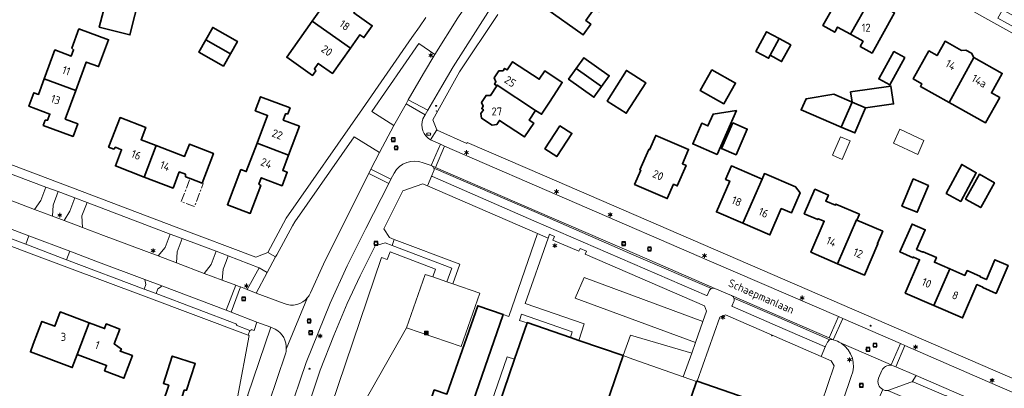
# Model space of a CAD drawing. Header units: metres. Extents: x 140853 to 145288, y 474558 to 480269.
# Tile 302 of 428: x 144274 to 144495, y 478378 to 478460. Entities that reach past the tile are written whole.
import ezdxf
from ezdxf.enums import TextEntityAlignment as Align

# ---------------------------------------------------------------- set-up
doc = ezdxf.new("R2010")
doc.units = ezdxf.units.M
doc.header["$MEASUREMENT"] = 0
doc.linetypes.add('AM-AS', pattern=[16, 10, -2, 2, -2])
for name, color, linetype, lineweight in [('B-WE-AM-AS_SPOOR_RAIL-G', 10, 'AM-AS', 18), ('B-WE-GR-BEPLANTING_CULTUUR_HEESTERS-G', 90, 'Continuous', 18), ('B-WE-GR-GRAS_KRUIDENRIJK-G', 80, 'Continuous', 18), ('B-WE-GR-GROENVOORZIENING-G', 80, 'Continuous', 18), ('B-WE-IE-MEUBILAIR_WEGMEUBILAIR-S', 7, 'Continuous', 18), ('B-WE-IE-TERREINAFSCHEIDING_KUNSTMATIG_HEKWERK-G', 20, 'IE-TERREINAFSCHEIDING-KUNSTMATIG', 18), ('B-WE-KL-ET_LS_OV_LICHTMAST-S', 190, 'Continuous', 18), ('B-WE-KL-WATER_BRANDLEIDING_PUT-S', 150, 'Continuous', 18), ('B-WE-KL-WATER_PUT-S', 170, 'Continuous', 18), ('B-WE-OG-BEBOUWING-G', 7, 'Continuous', 35), ('B-WE-OG-BEBOUWING_BIJGEBOUW-G', 7, 'Continuous', 18), ('B-WE-OG-BEBOUWING_HUISNUMMER-T18', 10, 'Continuous', 18), ('B-WE-OG-BEBOUWING_STRAATNAAM-T18', 10, 'Continuous', 18), ('B-WE-OG-TERREIN_ERF-G', 7, 'Continuous', 18), ('B-WE-RI-GWA_RIOOLPUT-S', 30, 'Continuous', 18), ('B-WE-VH-GOOT-G', 170, 'Continuous', 18), ('B-WE-VH-VERHARDING_BETONSTRAATSTEEN-G', 252, 'Continuous', 18), ('B-WE-VH-VERHARDING_TEGEL-G', 252, 'Continuous', 18), ('X-XX-XX-ALGEMEEN-S', 7, 'Continuous', 18)]:
    doc.layers.add(name, color=color, linetype=linetype, lineweight=lineweight)
doc.styles.add('NLCS-ISO', font='txt')
doc.linetypes.add('IE-TERREINAFSCHEIDING-KUNSTMATIG', pattern='A,4,[82,NLCS.shx,S=0.75,R=90,X=0,Y=0],4,-2', length=10)

# ---------------------------------------------------------------- blocks, each defined once
blk = doc.blocks.new('SIE-WEG_AFVALBAK-SO')
at = {"linetype": 'ByBlock', "lineweight": 18}
h = blk.add_hatch(color=0, dxfattribs=at)
h.dxf.hatch_style = 1
h.paths.add_polyline_path([(-1.5, -1.5), (1.5, -1.5), (1.5, 1.5), (-1.5, 1.5)])
at = {"color": 0, "linetype": 'ByBlock', "lineweight": 18}
for points in [[(-2, -2), (2, -2), (2, 2), (-2, 2)], [(-1.5, -1.5), (1.5, -1.5), (1.5, 1.5), (-1.5, 1.5)]]:
    blk.add_lwpolyline(points, close=True, dxfattribs=at)
blk = doc.blocks.new('SIE-WEG_AFVALBAK_TYPE_01')
for radius in [0.25, 0.156]:
    blk.add_circle((0, 0), radius)
blk = doc.blocks.new('B-SIE-WEG_LICHTMAST-SO')
at = {"ltscale": 0.1}
for p, q in [((-1.1, 0.6), (-2.2, 1.3)), ((0, 1.3), (0, 2.5)), ((1.1, 0.6), (2.2, 1.3)), ((-1.1, -0.6), (-2.2, -1.3)), ((0, -1.3), (0, -2.5)), ((1.1, -0.6), (2.2, -1.3))]:
    blk.add_line(p, q, dxfattribs=at)
at = {"flags": 128}
for points in [[(-1.2, 0.5), (1.2, 0.5)], [(-1.2, -0.5), (1.2, -0.5)]]:
    blk.add_lwpolyline(points, dxfattribs=at)
at = {"ltscale": 0.1}
blk.add_circle((0, 0), 1.27, dxfattribs=at)
at = {"style": 'NLCS-ISO'}
blk.add_attdef('TYPE', text='', height=1.8, dxfattribs=at).set_placement((0, 2.5), align=Align.BOTTOM_CENTER)
blk = doc.blocks.new('SRI-PUT_INSPECTIE-SO')
at = {"lineweight": -3, "flags": 128}
blk.add_lwpolyline([(-2, -2), (2, -2), (2, 2), (-2, 2)], close=True, dxfattribs=at)
at = {"lineweight": -3, "ltscale": 1.5}
blk.add_circle((0, 0), 2, dxfattribs=at)
at = {"ltscale": 0.1, "style": 'NLCS-ISO'}
blk.add_text('I', height=2.5, dxfattribs=at).set_placement((0, 0), align=Align.MIDDLE_CENTER)
blk = doc.blocks.new('SKL-WATERLEIDINGPUT-SO')
at = {"color": 0, "linetype": 'ByBlock', "lineweight": 18}
blk.add_ellipse((0, 0), major_axis=(2.5, 0), ratio=0.54, dxfattribs=at)
at = {"color": 0, "linetype": 'ByBlock', "lineweight": 18, "style": 'NLCS-ISO'}
blk.add_text('wl', height=1.8, dxfattribs=at).set_placement((0, 0), align=Align.MIDDLE_CENTER)
blk = doc.blocks.new('SIE-WEG_STRAATPOT_BRANDKRAAN-SO')
blk.add_ellipse((0, 0), major_axis=(-0.729, 0), ratio=0.685994)
at = {"style": 'NLCS-ISO'}
blk.add_text('BR', height=0.4, dxfattribs=at).set_placement((-0.3, -0.2))

msp = doc.modelspace()

# ---------------------------------------------------------------- linework, layer by layer
at = {"layer": 'B-WE-AM-AS_SPOOR_RAIL-G', "ltscale": 0.2, "flags": 128}
msp.add_lwpolyline([(144315.09, 478423.697), (144312.418, 478424.726), (144310.427, 478419.556), (144313.376, 478418.42), (144315.367, 478423.59), (144315.09, 478423.697)], close=True, dxfattribs=at)
at = {"layer": 'B-WE-GR-BEPLANTING_CULTUUR_HEESTERS-G', "ltscale": 0.2, "flags": 128}
for points in [[(144355.728, 478362.75), (144346.798, 478366.264), (144360.908, 478391.235), (144365.074, 478403.16), (144366.816, 478402.675), (144367.39, 478404.346), (144357.265, 478408.249), (144356.61, 478406.519), (144355.301, 478407.014), (144340.791, 478364.087), (144342.242, 478361.97), (144354.053, 478357.894), (144355.728, 478362.75)], [(144425.692, 478387.88), (144427.355, 478392.595), (144400.752, 478402.476), (144398.76, 478397.89), (144425.692, 478387.88)], [(144431.137, 478393.577), (144426.06, 478379.212), (144448.252, 478371.548), (144452.53, 478370.071), (144456.793, 478382.645), (144456.164, 478383.785), (144453.895, 478384.772), (144432.416, 478394.116), (144431.137, 478393.577)], [(144411.635, 478384.188), (144422.98, 478380.191), (144424.86, 478385.523), (144411.112, 478389.57), (144409.522, 478384.957), (144411.635, 478384.188)]]:
    msp.add_lwpolyline(points, close=True, dxfattribs=at)
msp.add_lwpolyline([(144466.767, 478379.908, 0.3863123), (144467.711, 478377.345), (144467.711, 478377.345), (144468.047, 478377.197), (144468.047, 478377.197, 0.1392202), (144468.866, 478377.165), (144468.866, 478377.165), (144474.018, 478379.04), (144474.297, 478379.08), (144475.201, 478380.468), (144470.615, 478382.446), (144470.043, 478382.677), (144469.551, 478382.814), (144469.551, 478382.814, 0.3169712), (144467.48, 478381.609), (144467.48, 478381.609), (144466.767, 478379.908)], format="xyb", close=True, dxfattribs=at)
at = {"layer": 'B-WE-GR-GRAS_KRUIDENRIJK-G', "ltscale": 0.2, "flags": 128}
for points in [[(144358.113, 478436.639), (144360.819, 478441.457), (144361.331, 478442.393), (144364.699, 478448.277), (144367.246, 478452.527), (144363.717, 478454.983), (144353.112, 478439.715), (144358.113, 478436.639)], [(144263.796, 478428.905), (144261.736, 478423.766), (144262.372, 478423.525), (144263.448, 478423.117), (144277.511, 478417.784), (144278.953, 478419.807), (144280.077, 478422.797), (144263.796, 478428.905)], [(144282.799, 478421.775), (144281.674, 478418.747), (144281.56, 478416.269), (144284.136, 478415.31), (144285.455, 478417.363), (144286.589, 478420.338), (144282.799, 478421.775)], [(144259.333, 478418.13), (144258.604, 478416.324), (144275.536, 478409.953), (144276.25, 478411.843), (144261.227, 478417.516), (144260.147, 478417.917), (144259.333, 478418.13)], [(144307.941, 478412.249), (144289.308, 478419.315), (144288.137, 478416.337), (144288.296, 478413.721), (144292.998, 478411.933), (144305.224, 478407.325), (144306.837, 478409.26), (144307.941, 478412.249)], [(144309.314, 478405.781), (144315.567, 478403.425), (144317.099, 478405.405), (144318.244, 478408.373), (144310.59, 478411.258), (144309.469, 478408.264), (144309.314, 478405.781)], [(144285.417, 478408.374), (144284.699, 478406.475), (144302.102, 478399.874), (144302.507, 478400.959), (144302.244, 478402.02), (144291.275, 478406.173), (144285.417, 478408.374)], [(144319.627, 478401.897), (144322.623, 478400.764), (144323.178, 478400.562), (144323.709, 478400.368), (144325.212, 478399.78), (144327.85, 478404.692), (144320.965, 478407.349), (144320.486, 478406.099), (144319.823, 478404.372), (144319.627, 478401.897)], [(144321.581, 478394.728), (144321.054, 478394.924), (144320.487, 478395.135), (144306.084, 478400.592), (144305.731, 478400.357), (144305.169, 478399.982), (144304.762, 478398.887), (144322.895, 478392.041), (144322.763, 478391.778), (144325.808, 478390.614), (144325.989, 478390.545), (144326.08, 478390.798), (144326.76, 478390.603), (144327.373, 478392.494), (144321.581, 478394.728)]]:
    msp.add_lwpolyline(points, close=True, dxfattribs=at)
for points in [[(144352.954, 478426.794), (144354.866, 478430.546), (144349.167, 478434.084), (144335.897, 478415.001), (144335.361, 478414.105), (144331.817, 478407.588), (144331.57, 478407.131), (144329.695, 478403.651), (144327.192, 478399.005), (144333.461, 478396.635), (144333.461, 478396.635, 0.3262997), (144338.753, 478397.98), (144338.753, 478397.98, 0.0681932), (144339.411, 478399.037), (144339.411, 478399.037), (144342.321, 478405.49), (144347.129, 478415.171), (144352.502, 478425.851), (144352.954, 478426.794)], [(144330.066, 478374.307), (144333.774, 478385.331), (144333.774, 478385.331, 0.0592149), (144333.975, 478386.429), (144333.975, 478386.429, 0.2940012), (144331.486, 478390.875), (144331.486, 478390.875), (144330.48, 478391.314), (144325.275, 478375.949), (144330.066, 478374.307)]]:
    msp.add_lwpolyline(points, format="xyb", close=True, dxfattribs=at)
at = {"layer": 'B-WE-GR-GROENVOORZIENING-G', "ltscale": 0.2, "flags": 128}
for points in [[(144369.983, 478376.332), (144376.902, 478396.151), (144382.58, 478394.211), (144383.874, 478393.769), (144390.275, 478412.369), (144365.623, 478423.058), (144364.569, 478423.515), (144364.569, 478423.515), (144360.118, 478421.977), (144355.802, 478413.413), (144357.097, 478411.446), (144358.178, 478411.048), (144372.857, 478405.47), (144371.344, 478401.09), (144377.34, 478398.999), (144373.162, 478386.992), (144360.908, 478391.235), (144346.798, 478366.264)], [(144340.791, 478364.087), (144355.301, 478407.014), (144356.61, 478406.519), (144357.265, 478408.249), (144367.39, 478404.346), (144366.816, 478402.675), (144369.997, 478401.553), (144371.082, 478404.624), (144357.675, 478409.681), (144356.112, 478410.269), (144353.873, 478409.585), (144350.499, 478402.896), (144347.639, 478396.639), (144344.619, 478389.445), (144341.577, 478381.706), (144339.441, 478375.407)]]:
    msp.add_lwpolyline(points, dxfattribs=at)
for points in [[(144411.112, 478389.57), (144424.86, 478385.523), (144425.692, 478387.88), (144398.76, 478397.89), (144400.752, 478402.476), (144427.355, 478392.595), (144428.162, 478394.927), (144427.747, 478396.129), (144401.013, 478407.725), (144401.279, 478408.371), (144399.828, 478408.993), (144399.546, 478408.397), (144393.764, 478410.872), (144394.121, 478411.721), (144393.015, 478412.19), (144392.654, 478411.33), (144387.564, 478396.646), (144400.76, 478392.125), (144399.55, 478388.393), (144409.522, 478384.957), (144411.112, 478389.57)], [(144387.962, 478392.313), (144387.984, 478392.378), (144397.654, 478389.046), (144398.09, 478390.308), (144386.732, 478394.237), (144386.285, 478392.874), (144387.962, 478392.313)], [(144380.401, 478370.368), (144385.159, 478384.179), (144383.516, 478384.728), (144379.196, 478372.334), (144376.57, 478364.871), (144376.671, 478364.836), (144377.308, 478364.624), (144378.906, 478369.296), (144397.956, 478362.739), (144398.145, 478362.675), (144398.626, 478364.088), (144380.401, 478370.368)]]:
    msp.add_lwpolyline(points, close=True, dxfattribs=at)
msp.add_lwpolyline([(144512.521, 478364.28), (144489.873, 478374.139), (144475.201, 478380.468), (144474.297, 478379.08), (144474.297, 478379.08, -0.0869486), (144474.701, 478379.021), (144474.701, 478379.021), (144481.826, 478375.952), (144481.826, 478375.952, -0.1092287), (144482.081, 478375.848), (144482.081, 478375.848), (144487.563, 478373.504), (144498.763, 478368.614)], format="xyb", dxfattribs=at)
at = {"layer": 'B-WE-IE-TERREINAFSCHEIDING_KUNSTMATIG_HEKWERK-G', "ltscale": 0.2, "flags": 128}
for points in [[(144422.98, 478380.191), (144411.635, 478384.188)], [(144425.965, 478379.138), (144422.98, 478380.191)]]:
    msp.add_lwpolyline(points, dxfattribs=at)
at = {"layer": 'B-WE-OG-BEBOUWING-G', "ltscale": 0.2, "flags": 128}
for points in [[(144292.014, 478472.541), (144290.318, 478465.812), (144293.624, 478464.978), (144292.032, 478458.666), (144298.917, 478456.93), (144302.205, 478469.972), (144292.014, 478472.541)], [(144348.33, 478453.95), (144350.46, 478456.975), (144351.36, 478456.342), (144353.231, 478458.999), (144349.131, 478461.887), (144349.995, 478463.113), (144350.507, 478462.972), (144351.209, 478463.97), (144345.421, 478468.046), (144339.749, 478459.993), (144348.33, 478453.95)], [(144395.713, 478467.97), (144395.445, 478467.613), (144394.505, 478467.692), (144393.417, 478466.196), (144393.761, 478465.306), (144392.076, 478462.946), (144400.5, 478456.933), (144402.221, 478459.379), (144401.142, 478460.149), (144403.013, 478462.808), (144395.713, 478467.97)], [(144460.452, 478457.098), (144464.844, 478464.942), (144464.478, 478465.147), (144464.372, 478466.123), (144462.768, 478467.021), (144461.906, 478466.587), (144459.318, 478468.037), (144454.276, 478459.032), (144456.928, 478457.547), (144457.578, 478458.707), (144460.452, 478457.098)], [(144464.844, 478464.942), (144460.452, 478457.098), (144463.308, 478455.499), (144462.658, 478454.338), (144465.302, 478452.858), (144470.344, 478461.862), (144467.747, 478463.317), (144467.641, 478464.293), (144466.072, 478465.172), (144465.21, 478464.737), (144464.844, 478464.942)], [(144339.749, 478459.993), (144334.078, 478451.939), (144339.867, 478447.863), (144340.575, 478448.868), (144340.276, 478449.312), (144341.139, 478450.538), (144344.34, 478448.284), (144348.33, 478453.95), (144339.749, 478459.993)], [(144286.776, 478444.438), (144289.129, 478450.833), (144291.898, 478449.814), (144294.117, 478455.849), (144287.463, 478458.297), (144285.868, 478453.961), (144286.272, 478453.61), (144285.754, 478452.202), (144282.085, 478453.552), (144279.691, 478447.044), (144286.776, 478444.438)], [(144315.92, 478455.841), (144321.451, 478452.708), (144323.018, 478455.473), (144317.487, 478458.607), (144315.92, 478455.841)], [(144444.476, 478456.101), (144441.666, 478457.631), (144439.275, 478453.239), (144442.086, 478451.71), (144442.444, 478452.368), (144444.476, 478456.101)], [(144315.92, 478455.841), (144314.354, 478453.076), (144319.884, 478449.942), (144321.451, 478452.708), (144315.92, 478455.841)], [(144444.476, 478456.101), (144442.444, 478452.368), (144445.035, 478450.958), (144447.067, 478454.691), (144444.476, 478456.101)], [(144482.597, 478441.752), (144488.099, 478451.896), (144487.604, 478452.805), (144486.314, 478453.531), (144485.373, 478453.429), (144481.695, 478455.498), (144479.901, 478452.308), (144478.062, 478453.342), (144474.522, 478447.05), (144476.457, 478445.961), (144476.135, 478445.389), (144482.597, 478441.752)], [(144470.159, 478453.215), (144466.8, 478447.074), (144469.292, 478445.711), (144472.65, 478451.852), (144470.159, 478453.215)], [(144381.165, 478445.545), (144381.243, 478445.664), (144389.862, 478439.997), (144391.189, 478439.131), (144392.956, 478441.84), (144394.612, 478444.377), (144395.842, 478446.262), (144391.916, 478448.859), (144390.675, 478446.982), (144384.712, 478450.927), (144383.478, 478449.061), (144382.927, 478449.424), (144382.575, 478448.889), (144381.6, 478448.866), (144380.591, 478447.334), (144380.954, 478446.434), (144380.621, 478445.901), (144381.165, 478445.545)], [(144404.664, 478445.356), (144406.378, 478447.757), (144400.681, 478451.824), (144398.967, 478449.423), (144404.664, 478445.356)], [(144488.099, 478451.896), (144482.597, 478441.752), (144490.718, 478437.182), (144493.925, 478442.882), (144492.051, 478443.936), (144494.502, 478448.294), (144488.099, 478451.896)], [(144404.664, 478445.356), (144398.967, 478449.423), (144397.253, 478447.023), (144402.949, 478442.955), (144404.664, 478445.356)], [(144405.876, 478442.103), (144410.204, 478439.348), (144414.565, 478446.198), (144410.237, 478448.953), (144405.876, 478442.103)], [(144429.389, 478449.069), (144426.801, 478444.432), (144432.102, 478441.474), (144434.689, 478446.111), (144429.389, 478449.069)], [(144279.691, 478447.044), (144278.419, 478443.586), (144277.386, 478443.966), (144276.264, 478440.916), (144280.966, 478439.186), (144280.449, 478437.779), (144279.914, 478437.773), (144279.489, 478436.619), (144286.162, 478434.164), (144287.208, 478437.008), (144284.421, 478438.033), (144286.776, 478444.438), (144279.691, 478447.044)], [(144381.165, 478445.545), (144379.742, 478443.345), (144378.779, 478443.358), (144377.764, 478441.791), (144378.13, 478440.91), (144377.786, 478440.393), (144378.152, 478440.149), (144377.553, 478439.272), (144377.736, 478438.219), (144380.095, 478436.656), (144381.142, 478436.868), (144381.754, 478437.764), (144387.372, 478434.04), (144389.444, 478437.166), (144388.452, 478437.824), (144389.862, 478439.997), (144381.243, 478445.664), (144381.165, 478445.545)], [(144463.845, 478440.557), (144470.14, 478441.438), (144469.545, 478445.454), (144460.5, 478444.127), (144460.833, 478441.859), (144463.845, 478440.557)], [(144334.47, 478429.968), (144336.928, 478436.453), (144333.271, 478437.838), (144333.803, 478439.241), (144334.327, 478439.213), (144334.83, 478440.541), (144328.2, 478443.053), (144327.01, 478439.911), (144329.768, 478438.866), (144327.41, 478432.643), (144334.47, 478429.968)], [(144460.833, 478441.859), (144456.716, 478443.639), (144450.497, 478442.609), (144449.389, 478440.104), (144458.36, 478436.267), (144460.833, 478441.859)], [(144430.578, 478430.08), (144434.889, 478439.961), (144429.653, 478439.179), (144428.493, 478436.521), (144427.118, 478437.121), (144425.091, 478432.474), (144430.578, 478430.08)], [(144460.833, 478441.859), (144458.36, 478436.267), (144461.445, 478434.947), (144463.845, 478440.557), (144460.833, 478441.859)], [(144302.112, 478425.038), (144304.824, 478432.107), (144301.399, 478433.425), (144302.459, 478436.178), (144296.691, 478438.399), (144294.18, 478431.875), (144294.137, 478431.763), (144295.293, 478431.318), (144295.65, 478431.717), (144297.05, 478431.178), (144295.642, 478427.521), (144302.112, 478425.038)], [(144395.325, 478436.556), (144391.95, 478431.354), (144394.626, 478429.618), (144398.001, 478434.819), (144395.325, 478436.556)], [(144434.058, 478437.197), (144431.54, 478431.458), (144434.818, 478430.041), (144437.305, 478435.794), (144434.058, 478437.197)], [(144412.068, 478423.373), (144419.401, 478420.211), (144420.794, 478423.417), (144421.622, 478423.066), (144423.599, 478427.654), (144422.772, 478428.01), (144424.158, 478431.224), (144416.82, 478434.386), (144415.431, 478431.163), (144415.247, 478431.242), (144413.268, 478426.65), (144413.452, 478426.571), (144412.068, 478423.373)], [(144304.824, 478432.107), (144302.112, 478425.038), (144308.582, 478422.555), (144309.984, 478426.198), (144311.384, 478425.659), (144311.382, 478425.124), (144312.418, 478424.726), (144315.09, 478423.697), (144317.645, 478430.332), (144312.241, 478432.412), (144311.181, 478429.659), (144304.824, 478432.107)], [(144334.47, 478429.968), (144327.41, 478432.643), (144324.995, 478426.27), (144323.78, 478426.731), (144320.782, 478418.82), (144325.878, 478416.889), (144328.238, 478423.116), (144327.835, 478423.462), (144328.366, 478424.865), (144333.042, 478423.093), (144334.193, 478426.132), (144333.165, 478426.522), (144334.47, 478429.968)], [(144436.354, 478414.657), (144440.641, 478424.599), (144433.773, 478427.543), (144432.466, 478424.513), (144433.384, 478424.117), (144430.41, 478417.221), (144436.354, 478414.657)], [(144481.896, 478421.354), (144485.182, 478419.58), (144488.651, 478426.007), (144485.417, 478427.878), (144481.896, 478421.354)], [(144440.641, 478424.599), (144436.354, 478414.657), (144442.393, 478412.053), (144444.93, 478417.961), (144447.226, 478416.971), (144449.17, 478421.48), (144448.145, 478422.815), (144441.176, 478425.821), (144440.641, 478424.599)], [(144477.972, 478423.159), (144474.546, 478424.603), (144471.991, 478418.538), (144475.43, 478417.125), (144477.972, 478423.159)], [(144486.263, 478420.075), (144489.686, 478418.178), (144492.749, 478423.704), (144489.361, 478425.667), (144486.263, 478420.075)], [(144457.586, 478405.583), (144461.838, 478415.423), (144461.9, 478415.397), (144462.456, 478416.683), (144457.196, 478418.956), (144457.093, 478418.718), (144454.927, 478419.654), (144455.51, 478421.003), (144452.481, 478422.312), (144450.1, 478416.805), (144453.13, 478415.496), (144453.217, 478415.698), (144454.594, 478415.103), (144451.598, 478408.17), (144457.586, 478405.583)], [(144461.9, 478415.397), (144461.838, 478415.423), (144457.586, 478405.583), (144463.573, 478402.995), (144466.628, 478410.063), (144466.518, 478410.111), (144467.716, 478412.883), (144461.9, 478415.397)], [(144482.737, 478404.442), (144479.278, 478405.934), (144479.734, 478406.99), (144476.731, 478408.285), (144476.687, 478408.184), (144475.301, 478408.782), (144477.213, 478413.217), (144474.266, 478414.488), (144471.565, 478408.226), (144474.54, 478406.943), (144474.596, 478407.072), (144475.963, 478406.479), (144472.737, 478399), (144479.166, 478396.211), (144482.737, 478404.442)], [(144479.166, 478396.211), (144485.595, 478393.422), (144488.821, 478400.901), (144490.169, 478400.316), (144490.128, 478400.22), (144493.102, 478398.938), (144495.803, 478405.2), (144492.856, 478406.471), (144490.943, 478402.036), (144489.556, 478402.634), (144489.6, 478402.735), (144486.597, 478404.03), (144486.142, 478402.974), (144482.737, 478404.442), (144479.166, 478396.211)], [(144365.265, 478371.583), (144373.807, 478368.658), (144382.58, 478394.211), (144376.902, 478396.151), (144369.983, 478376.332), (144367.133, 478377.268), (144365.265, 478371.583)], [(144287.094, 478385.227), (144289.762, 478392.322), (144283.276, 478394.762), (144282.069, 478391.551), (144279.167, 478392.643), (144277.248, 478387.542), (144276.612, 478385.795), (144285.982, 478382.27), (144287.094, 478385.227)], [(144289.762, 478392.322), (144287.094, 478385.227), (144293.674, 478382.752), (144293.216, 478381.535), (144297.55, 478379.905), (144299.454, 478384.969), (144296.714, 478386), (144297.005, 478386.382), (144295.393, 478387.608), (144296.64, 478390.921), (144293.607, 478392.062), (144293.216, 478391.023), (144289.762, 478392.322)], [(144387.962, 478392.313), (144385.159, 478384.179), (144380.401, 478370.368), (144398.626, 478364.088), (144401.939, 478362.947), (144409.522, 478384.957), (144399.55, 478388.393), (144397.654, 478389.046), (144387.984, 478392.378), (144387.962, 478392.313)], [(144312.106, 478368.004), (144313.276, 478371.509), (144314.319, 478371.16), (144315.343, 478374.226), (144310.62, 478375.804), (144311.095, 478377.227), (144311.601, 478377.205), (144313.548, 478383.186), (144308.403, 478384.86), (144306.407, 478378.727), (144307.625, 478378.331), (144304.973, 478370.385), (144312.106, 478368.004)], [(144442.663, 478361.451), (144443.9, 478365.015), (144444.535, 478364.812), (144444.57, 478364.875), (144448.252, 478371.548), (144426.06, 478379.212), (144425.998, 478379.233), (144425.965, 478379.138), (144422.796, 478369.96), (144425.442, 478369.046), (144418.293, 478348.487), (144426.758, 478345.549), (144425.82, 478342.847), (144432.258, 478340.612), (144435.087, 478339.63), (144442.663, 478361.451)]]:
    msp.add_lwpolyline(points, close=True, dxfattribs=at)
at = {"layer": 'B-WE-OG-BEBOUWING_BIJGEBOUW-G', "ltscale": 0.2, "flags": 128}
for points in [[(144471.51, 478435.755), (144470.078, 478432.656), (144475.563, 478430.122), (144476.945, 478433.244), (144471.51, 478435.755)], [(144460.377, 478433.135), (144458.239, 478434.053), (144456.464, 478429.919), (144458.602, 478429.001), (144460.377, 478433.135)]]:
    msp.add_lwpolyline(points, close=True, dxfattribs=at)
at = {"layer": 'B-WE-OG-TERREIN_ERF-G', "ltscale": 0.2, "flags": 128}
for points in [[(144302.205, 478469.972), (144298.917, 478456.93), (144292.032, 478458.666), (144293.624, 478464.978), (144290.318, 478465.812), (144292.014, 478472.541), (144293.711, 478479.271), (144297.008, 478478.439), (144298.756, 478485.372), (144309.354, 478482.7), (144308.474, 478479.209), (144304.77, 478480.143), (144302.205, 478469.972)], [(144395.713, 478467.97), (144395.985, 478468.333), (144395.579, 478469.234), (144396.68, 478470.753), (144397.614, 478470.777), (144399.288, 478473.145), (144404.048, 478469.778), (144405.699, 478472.114), (144409.357, 478469.527), (144404.103, 478462.097), (144403.041, 478462.847), (144403.013, 478462.808), (144401.142, 478460.149), (144402.221, 478459.379), (144400.5, 478456.933), (144392.076, 478462.946), (144393.761, 478465.306), (144393.417, 478466.196), (144394.505, 478467.692), (144395.445, 478467.613), (144395.713, 478467.97)], [(144339.749, 478459.993), (144345.421, 478468.046), (144351.209, 478463.97), (144350.507, 478462.972), (144349.995, 478463.113), (144349.131, 478461.887), (144353.231, 478458.999), (144351.36, 478456.342), (144350.46, 478456.975), (144348.33, 478453.95), (144344.34, 478448.284), (144341.139, 478450.538), (144340.276, 478449.312), (144340.575, 478448.868), (144339.867, 478447.863), (144334.078, 478451.939), (144339.749, 478459.993)], [(144460.452, 478457.098), (144457.578, 478458.707), (144456.928, 478457.547), (144454.276, 478459.032), (144459.318, 478468.037), (144461.906, 478466.587), (144462.768, 478467.021), (144464.372, 478466.123), (144464.478, 478465.147), (144464.844, 478464.942), (144465.21, 478464.737), (144466.072, 478465.172), (144467.641, 478464.293), (144467.747, 478463.317), (144470.344, 478461.862), (144465.302, 478452.858), (144462.658, 478454.338), (144463.308, 478455.499), (144460.452, 478457.098)], [(144286.776, 478444.438), (144284.421, 478438.033), (144287.208, 478437.008), (144286.162, 478434.164), (144279.489, 478436.619), (144279.914, 478437.773), (144280.449, 478437.779), (144280.966, 478439.186), (144276.264, 478440.916), (144277.386, 478443.966), (144278.419, 478443.586), (144279.691, 478447.044), (144282.085, 478453.552), (144285.754, 478452.202), (144286.272, 478453.61), (144285.868, 478453.961), (144287.463, 478458.297), (144294.117, 478455.849), (144291.898, 478449.814), (144289.129, 478450.833), (144286.776, 478444.438)], [(144321.451, 478452.708), (144319.884, 478449.942), (144314.354, 478453.076), (144315.92, 478455.841), (144317.487, 478458.607), (144323.018, 478455.473), (144321.451, 478452.708)], [(144442.444, 478452.368), (144442.086, 478451.71), (144439.275, 478453.239), (144441.666, 478457.631), (144444.476, 478456.101), (144447.067, 478454.691), (144445.035, 478450.958), (144442.444, 478452.368)], [(144488.099, 478451.896), (144494.502, 478448.294), (144492.051, 478443.936), (144493.925, 478442.882), (144490.718, 478437.182), (144482.597, 478441.752), (144476.135, 478445.389), (144476.457, 478445.961), (144474.522, 478447.05), (144478.062, 478453.342), (144479.901, 478452.308), (144481.695, 478455.498), (144485.373, 478453.429), (144486.314, 478453.531), (144487.604, 478452.805), (144488.099, 478451.896)], [(144470.159, 478453.215), (144472.65, 478451.852), (144469.292, 478445.711), (144466.8, 478447.074), (144470.159, 478453.215)], [(144389.862, 478439.997), (144388.452, 478437.824), (144389.444, 478437.166), (144387.372, 478434.04), (144381.754, 478437.764), (144381.142, 478436.868), (144380.095, 478436.656), (144377.736, 478438.219), (144377.553, 478439.272), (144378.152, 478440.149), (144377.786, 478440.393), (144378.13, 478440.91), (144377.764, 478441.791), (144378.779, 478443.358), (144379.742, 478443.345), (144381.165, 478445.545), (144380.621, 478445.901), (144380.954, 478446.434), (144380.591, 478447.334), (144381.6, 478448.866), (144382.575, 478448.889), (144382.927, 478449.424), (144383.478, 478449.061), (144384.712, 478450.927), (144390.675, 478446.982), (144391.916, 478448.859), (144395.842, 478446.262), (144394.612, 478444.377), (144392.956, 478441.84), (144391.189, 478439.131), (144389.862, 478439.997)], [(144398.967, 478449.423), (144400.681, 478451.824), (144406.378, 478447.757), (144404.664, 478445.356), (144402.949, 478442.955), (144397.253, 478447.023), (144398.967, 478449.423)], [(144405.876, 478442.103), (144410.237, 478448.953), (144414.565, 478446.198), (144410.204, 478439.348), (144405.876, 478442.103)], [(144429.389, 478449.069), (144434.689, 478446.111), (144432.102, 478441.474), (144426.801, 478444.432), (144429.389, 478449.069)], [(144460.833, 478441.859), (144460.5, 478444.127), (144469.545, 478445.454), (144470.14, 478441.438), (144463.845, 478440.557), (144461.445, 478434.947), (144458.36, 478436.267), (144449.389, 478440.104), (144450.497, 478442.609), (144456.716, 478443.639), (144460.833, 478441.859)], [(144327.41, 478432.643), (144329.768, 478438.866), (144327.01, 478439.911), (144328.2, 478443.053), (144334.83, 478440.541), (144334.327, 478439.213), (144333.803, 478439.241), (144333.271, 478437.838), (144336.928, 478436.453), (144334.47, 478429.968), (144333.165, 478426.522), (144334.193, 478426.132), (144333.042, 478423.093), (144328.366, 478424.865), (144327.835, 478423.462), (144328.238, 478423.116), (144325.878, 478416.889), (144320.782, 478418.82), (144323.78, 478426.731), (144324.995, 478426.27), (144327.41, 478432.643)], [(144434.889, 478439.961), (144430.578, 478430.08), (144425.091, 478432.474), (144427.118, 478437.121), (144428.493, 478436.521), (144429.653, 478439.179), (144434.889, 478439.961)], [(144312.418, 478424.726), (144311.382, 478425.124), (144311.384, 478425.659), (144309.984, 478426.198), (144308.582, 478422.555), (144302.112, 478425.038), (144295.642, 478427.521), (144297.05, 478431.178), (144295.65, 478431.717), (144295.293, 478431.318), (144294.137, 478431.763), (144294.18, 478431.875), (144296.691, 478438.399), (144302.459, 478436.178), (144301.399, 478433.425), (144304.824, 478432.107), (144311.181, 478429.659), (144312.241, 478432.412), (144317.645, 478430.332), (144315.09, 478423.697), (144312.418, 478424.726)], [(144395.325, 478436.556), (144398.001, 478434.819), (144394.626, 478429.618), (144391.95, 478431.354), (144395.325, 478436.556)], [(144434.058, 478437.197), (144437.305, 478435.794), (144434.818, 478430.041), (144431.54, 478431.458), (144434.058, 478437.197)], [(144423.599, 478427.654), (144421.622, 478423.066), (144420.794, 478423.417), (144419.401, 478420.211), (144412.068, 478423.373), (144413.452, 478426.571), (144413.268, 478426.65), (144415.247, 478431.242), (144415.431, 478431.163), (144416.82, 478434.386), (144424.158, 478431.224), (144422.772, 478428.01), (144423.599, 478427.654)], [(144440.641, 478424.599), (144441.176, 478425.821), (144448.145, 478422.815), (144449.17, 478421.48), (144447.226, 478416.971), (144444.93, 478417.961), (144442.393, 478412.053), (144436.354, 478414.657), (144430.41, 478417.221), (144433.384, 478424.117), (144432.466, 478424.513), (144433.773, 478427.543), (144440.641, 478424.599)], [(144481.896, 478421.354), (144485.417, 478427.878), (144488.651, 478426.007), (144485.182, 478419.58), (144481.896, 478421.354)], [(144477.972, 478423.159), (144475.43, 478417.125), (144471.991, 478418.538), (144474.546, 478424.603), (144477.972, 478423.159)], [(144486.263, 478420.075), (144489.361, 478425.667), (144492.749, 478423.704), (144489.686, 478418.178), (144486.263, 478420.075)], [(144457.586, 478405.583), (144451.598, 478408.17), (144454.594, 478415.103), (144453.217, 478415.698), (144453.13, 478415.496), (144450.1, 478416.805), (144452.481, 478422.312), (144455.51, 478421.003), (144454.927, 478419.654), (144457.093, 478418.718), (144457.196, 478418.956), (144462.456, 478416.683), (144461.9, 478415.397), (144467.716, 478412.883), (144466.518, 478410.111), (144466.628, 478410.063), (144463.573, 478402.995), (144457.586, 478405.583)], [(144479.166, 478396.211), (144472.737, 478399), (144475.963, 478406.479), (144474.596, 478407.072), (144474.54, 478406.943), (144471.565, 478408.226), (144474.266, 478414.488), (144477.213, 478413.217), (144475.301, 478408.782), (144476.687, 478408.184), (144476.731, 478408.285), (144479.734, 478406.99), (144479.278, 478405.934), (144482.737, 478404.442), (144486.142, 478402.974), (144486.597, 478404.03), (144489.6, 478402.735), (144489.556, 478402.634), (144490.943, 478402.036), (144492.856, 478406.471), (144495.803, 478405.2), (144493.102, 478398.938), (144490.128, 478400.22), (144490.169, 478400.316), (144488.821, 478400.901), (144485.595, 478393.422), (144479.166, 478396.211)], [(144277.248, 478387.542), (144279.167, 478392.643), (144282.069, 478391.551), (144283.276, 478394.762), (144289.762, 478392.322), (144293.216, 478391.023), (144293.607, 478392.062), (144296.64, 478390.921), (144295.393, 478387.608), (144297.005, 478386.382), (144296.714, 478386), (144299.454, 478384.969), (144297.55, 478379.905), (144293.216, 478381.535), (144293.674, 478382.752), (144287.094, 478385.227), (144285.982, 478382.27), (144276.612, 478385.795), (144277.248, 478387.542)], [(144312.106, 478368.004), (144309.959, 478361.573), (144307.766, 478355.002), (144304.531, 478356.082), (144303.54, 478353.113), (144298.418, 478354.822), (144299.444, 478357.896), (144300.668, 478357.487), (144302.826, 478363.954), (144300.186, 478364.835), (144302.333, 478371.266), (144304.973, 478370.385), (144307.625, 478378.331), (144306.407, 478378.727), (144308.403, 478384.86), (144313.548, 478383.186), (144311.601, 478377.205), (144311.095, 478377.227), (144310.62, 478375.804), (144315.343, 478374.226), (144314.319, 478371.16), (144313.276, 478371.509), (144312.106, 478368.004)], [(144422.98, 478380.191), (144411.635, 478384.188), (144409.522, 478384.957), (144401.939, 478362.947), (144398.626, 478364.088), (144398.145, 478362.675), (144393.584, 478349.29), (144393.449, 478348.893), (144393.914, 478348.684), (144395.732, 478348.073), (144420.163, 478339.678), (144424.277, 478338.267), (144430.655, 478336.057), (144432.258, 478340.612), (144425.82, 478342.847), (144426.758, 478345.549), (144418.293, 478348.487), (144425.442, 478369.046), (144422.796, 478369.96), (144425.965, 478379.138), (144422.98, 478380.191)]]:
    msp.add_lwpolyline(points, close=True, dxfattribs=at)
for points in [[(144500, 478455.526), (144478.654, 478467.492)], [(144265.024, 478430.549), (144288.223, 478421.819), (144309.279, 478413.815), (144327.116, 478407.091), (144329.809, 478408.08), (144333.971, 478415.793), (144333.971, 478415.793), (144351.04, 478440.331), (144362.103, 478456.331), (144363.822, 478458.763), (144365.287, 478460.869)], [(144381.388, 478461.498), (144372.815, 478448.651), (144366.808, 478437.896), (144367.736, 478435.634), (144367.765, 478435.563), (144374.453, 478432.567), (144374.54, 478432.828), (144391.895, 478425.317), (144419.7, 478413.253), (144489.602, 478382.993), (144512.652, 478372.996)], [(144269.251, 478268.291), (144285.036, 478262.076), (144286.174, 478265.556), (144286.376, 478266.138), (144293.184, 478286.415), (144301.659, 478311.7), (144309.692, 478335.61), (144314.915, 478351.17), (144322.916, 478375.179), (144323.001, 478375.544), (144325.648, 478389.507), (144325.425, 478389.59), (144325.425, 478389.59), (144301.943, 478398.368), (144276.183, 478408.052), (144258.676, 478414.675)]]:
    msp.add_lwpolyline(points, dxfattribs=at)
at = {"layer": 'B-WE-VH-GOOT-G', "ltscale": 0.2, "flags": 128}
for points in [[(144367.411, 478427.218), (144390.181, 478417.316), (144412.6, 478407.636), (144430.088, 478400.036)], [(144455.664, 478388.929), (144444.662, 478393.73), (144433.82, 478398.423)]]:
    msp.add_lwpolyline(points, dxfattribs=at)
at = {"layer": 'B-WE-VH-VERHARDING_BETONSTRAATSTEEN-G', "ltscale": 0.2, "flags": 128}
for points in [[(144361.331, 478442.393), (144365.714, 478440.082), (144368.83, 478445.461), (144371.378, 478449.753), (144379.182, 478461.932), (144386.799, 478473.07), (144398.124, 478488.894), (144406.669, 478500.768), (144402.626, 478503.663), (144395.819, 478494.151), (144388.095, 478483.43), (144385.218, 478479.469), (144384.009, 478477.746), (144381.237, 478473.79), (144372.453, 478460.754), (144367.246, 478452.527), (144364.699, 478448.277), (144361.331, 478442.393)], [(144494.54, 478462.55), (144493.817, 478461.238), (144493.523, 478460.729), (144500, 478457.099), (144500.195, 478456.99), (144500.512, 478457.509), (144501.307, 478458.906), (144500, 478459.61), (144494.54, 478462.55)], [(144360.819, 478441.457), (144365.114, 478438.997), (144365.714, 478440.082), (144361.331, 478442.393), (144360.819, 478441.457)], [(144280.077, 478422.797), (144282.799, 478421.775), (144286.589, 478420.338), (144289.308, 478419.315), (144307.941, 478412.249), (144310.59, 478411.258), (144318.244, 478408.373), (144320.965, 478407.349), (144327.85, 478404.692), (144329.695, 478403.651), (144331.57, 478407.131), (144329.809, 478408.08), (144327.116, 478407.091), (144309.279, 478413.815), (144288.223, 478421.819), (144265.024, 478430.549), (144261.234, 478432.049), (144260.563, 478430.352), (144263.796, 478428.905), (144280.077, 478422.797)], [(144369.47, 478431.963), (144368.519, 478432.408), (144366.478, 478427.604), (144366.592, 478427.557), (144367.411, 478427.218), (144369.47, 478431.963)], [(144352.502, 478425.851), (144356.944, 478423.589), (144357.437, 478424.53), (144352.954, 478426.794), (144352.502, 478425.851)], [(144276.25, 478411.843), (144285.417, 478408.374), (144291.275, 478406.173), (144302.244, 478402.02), (144306.084, 478400.592), (144320.487, 478395.135), (144322.623, 478400.764), (144319.627, 478401.897), (144315.567, 478403.425), (144309.314, 478405.781), (144305.224, 478407.325), (144292.998, 478411.933), (144288.296, 478413.721), (144284.136, 478415.31), (144281.56, 478416.269), (144277.511, 478417.784), (144263.448, 478423.117), (144261.227, 478417.516), (144276.25, 478411.843)], [(144282.799, 478421.775), (144280.077, 478422.797), (144278.953, 478419.807), (144277.511, 478417.784), (144281.56, 478416.269), (144281.674, 478418.747), (144282.799, 478421.775)], [(144289.308, 478419.315), (144286.589, 478420.338), (144285.455, 478417.363), (144284.136, 478415.31), (144288.296, 478413.721), (144288.137, 478416.337), (144289.308, 478419.315)], [(144285.417, 478408.374), (144276.25, 478411.843), (144275.536, 478409.953), (144284.699, 478406.475), (144285.417, 478408.374)], [(144310.59, 478411.258), (144307.941, 478412.249), (144306.837, 478409.26), (144305.224, 478407.325), (144309.314, 478405.781), (144309.469, 478408.264), (144310.59, 478411.258)], [(144318.244, 478408.373), (144317.099, 478405.405), (144315.567, 478403.425), (144319.627, 478401.897), (144319.823, 478404.372), (144320.486, 478406.099), (144320.965, 478407.349), (144318.244, 478408.373)], [(144327.192, 478399.005), (144329.695, 478403.651), (144327.85, 478404.692), (144325.212, 478399.78), (144327.192, 478399.005)], [(144302.102, 478399.874), (144304.762, 478398.887), (144305.169, 478399.982), (144305.731, 478400.357), (144306.084, 478400.592), (144302.244, 478402.02), (144302.507, 478400.959), (144302.102, 478399.874)], [(144321.054, 478394.924), (144321.581, 478394.728), (144323.709, 478400.368), (144323.178, 478400.562), (144322.623, 478400.764), (144320.487, 478395.135), (144321.054, 478394.924)], [(144456.615, 478388.512), (144458.743, 478393.284), (144457.755, 478393.71), (144455.664, 478388.929), (144456.615, 478388.512)], [(144472.652, 478387.228), (144471.682, 478387.656), (144469.579, 478382.878), (144469.551, 478382.814), (144470.043, 478382.677), (144470.615, 478382.446), (144472.652, 478387.228)], [(144531.097, 478361.895), (144513.867, 478369.367), (144491.177, 478379.18), (144472.652, 478387.228), (144470.615, 478382.446), (144475.201, 478380.468), (144489.873, 478374.139), (144512.521, 478364.28), (144529.053, 478357.146), (144531.097, 478361.895)]]:
    msp.add_lwpolyline(points, close=True, dxfattribs=at)
for points in [[(144478.654, 478467.492), (144500, 478455.526)], [(144365.287, 478460.869), (144363.822, 478458.763), (144362.103, 478456.331), (144351.04, 478440.331), (144333.971, 478415.793), (144329.809, 478408.08), (144331.57, 478407.131), (144331.817, 478407.588), (144335.361, 478414.105), (144335.897, 478415.001), (144349.167, 478434.084), (144354.866, 478430.546), (144358.113, 478436.639), (144353.112, 478439.715), (144363.717, 478454.983), (144367.246, 478452.527), (144372.453, 478460.754)], [(144500, 478457.099), (144493.523, 478460.729)], [(144325.275, 478375.949), (144330.48, 478391.314), (144327.373, 478392.494), (144326.76, 478390.603), (144326.08, 478390.798), (144325.989, 478390.545), (144325.808, 478390.614), (144325.808, 478390.614), (144325.425, 478389.59), (144325.648, 478389.507), (144323.001, 478375.544)]]:
    msp.add_lwpolyline(points, dxfattribs=at)
for points in [[(144379.182, 478461.932), (144371.378, 478449.753), (144368.83, 478445.461), (144365.714, 478440.082), (144365.114, 478438.997), (144364.583, 478438.086), (144364.583, 478438.086, 0.3668926), (144366.32, 478433.401), (144366.32, 478433.401), (144367.736, 478435.634), (144366.808, 478437.896), (144372.815, 478448.651), (144381.388, 478461.498)], [(144512.652, 478372.996), (144489.602, 478382.993), (144419.7, 478413.253), (144391.895, 478425.317), (144374.54, 478432.828), (144374.453, 478432.567), (144367.765, 478435.563), (144367.736, 478435.634), (144367.736, 478435.634), (144366.32, 478433.401), (144366.32, 478433.401, 0.0491612), (144367.004, 478433.099), (144367.004, 478433.099), (144368.519, 478432.408), (144369.47, 478431.963), (144428.752, 478406.268), (144457.755, 478393.71), (144458.743, 478393.284), (144471.682, 478387.656), (144472.652, 478387.228), (144491.177, 478379.18), (144513.867, 478369.367)], [(144339.441, 478375.407), (144341.577, 478381.706), (144344.619, 478389.445), (144347.639, 478396.639), (144350.499, 478402.896), (144353.873, 478409.585), (144356.112, 478410.269), (144357.675, 478409.681), (144358.178, 478411.048), (144358.178, 478411.048), (144357.097, 478411.446), (144355.802, 478413.413), (144360.118, 478421.977), (144364.569, 478423.515), (144365.623, 478423.058), (144366.631, 478425.382), (144367.003, 478426.285), (144367.003, 478426.285, 0.2037823), (144367.065, 478427.011), (144367.065, 478427.011, 0.2010602), (144366.592, 478427.557), (144366.592, 478427.557), (144366.478, 478427.604), (144364.645, 478428.202), (144364.645, 478428.202, 0.3869571), (144358.145, 478425.945), (144358.145, 478425.945), (144357.437, 478424.53), (144356.944, 478423.589), (144351.797, 478413.486), (144347.63, 478405.091), (144343.805, 478396.759), (144338.388, 478383.408), (144334.331, 478371.297)], [(144458.847, 478374.95), (144460.646, 478380.266), (144460.646, 478380.266, 0.3684731), (144458.371, 478387.748), (144458.371, 478387.748, 0.0795368), (144456.615, 478388.512), (144456.615, 478388.512, 0.1885991), (144455.862, 478388.488), (144455.862, 478388.488, 0.1808521), (144455.338, 478387.989), (144455.338, 478387.989), (144454.89, 478387.059), (144453.895, 478384.772), (144456.164, 478383.785), (144456.793, 478382.645), (144452.53, 478370.071)]]:
    msp.add_lwpolyline(points, format="xyb", dxfattribs=at)
for points in [[(144352.954, 478426.794), (144357.437, 478424.53), (144358.145, 478425.945), (144358.145, 478425.945, -0.3869571), (144364.645, 478428.202), (144364.645, 478428.202), (144366.478, 478427.604), (144368.519, 478432.408), (144367.004, 478433.099), (144367.004, 478433.099, -0.0491612), (144366.32, 478433.401), (144366.32, 478433.401, -0.3668926), (144364.583, 478438.086), (144364.583, 478438.086), (144365.114, 478438.997), (144360.819, 478441.457), (144358.113, 478436.639), (144354.866, 478430.546), (144352.954, 478426.794)], [(144429.335, 478400.036, -0.1965475), (144430.088, 478400.036), (144430.088, 478400.036), (144433.82, 478398.423), (144433.82, 478398.423, -0.1992706), (144434.343, 478397.867), (144434.343, 478397.867), (144444.369, 478393.511), (144455.862, 478388.488), (144455.862, 478388.488, -0.1885991), (144456.615, 478388.512), (144456.615, 478388.512), (144455.664, 478388.929), (144457.755, 478393.71), (144428.752, 478406.268), (144369.47, 478431.963), (144367.411, 478427.218), (144366.592, 478427.557), (144366.592, 478427.557, -0.2010602), (144367.065, 478427.011), (144367.065, 478427.011), (144390.061, 478417.046), (144412.448, 478407.269), (144429.335, 478400.036)], [(144367.065, 478427.011, -0.2037823), (144367.003, 478426.285), (144367.003, 478426.285), (144366.631, 478425.382), (144366.631, 478425.382, 0.4413907), (144366.747, 478425.133), (144366.747, 478425.133), (144389.501, 478415.215), (144428.15, 478398.47), (144428.15, 478398.47, 0.3545019), (144428.403, 478398.582), (144428.403, 478398.582), (144428.788, 478399.482), (144428.788, 478399.482, -0.2043572), (144429.335, 478400.036), (144429.335, 478400.036), (144412.448, 478407.269), (144390.061, 478417.046), (144367.065, 478427.011)], [(144333.774, 478385.331), (144330.066, 478374.307), (144329.795, 478373.45), (144329.039, 478371.197), (144328.681, 478370.159), (144333.385, 478368.552), (144334.331, 478371.297), (144338.388, 478383.408), (144343.805, 478396.759), (144347.63, 478405.091), (144351.797, 478413.486), (144356.944, 478423.589), (144352.502, 478425.851), (144347.129, 478415.171), (144342.321, 478405.49), (144339.411, 478399.037), (144339.411, 478399.037, -0.0681932), (144338.753, 478397.98), (144338.753, 478397.98), (144333.975, 478386.429), (144333.975, 478386.429, -0.0592149), (144333.774, 478385.331)], [(144427.355, 478392.595), (144425.692, 478387.88), (144424.86, 478385.523), (144422.98, 478380.191), (144425.965, 478379.138), (144425.998, 478379.233), (144426.06, 478379.212), (144431.137, 478393.577), (144432.416, 478394.116), (144453.895, 478384.772), (144454.89, 478387.059), (144454.89, 478387.059, -0.27194), (144454.673, 478387.004), (144454.673, 478387.004), (144444.089, 478391.569), (144434.038, 478395.955), (144434.038, 478395.955, -0.6972172), (144433.943, 478396.203), (144433.943, 478396.203), (144434.322, 478397.108), (144434.322, 478397.108, 0.1963431), (144434.343, 478397.867), (144434.343, 478397.867, 0.1992706), (144433.82, 478398.423), (144433.82, 478398.423), (144430.088, 478400.036), (144430.088, 478400.036, 0.1965475), (144429.335, 478400.036), (144429.335, 478400.036, 0.2043572), (144428.788, 478399.482), (144428.788, 478399.482), (144428.403, 478398.582), (144428.403, 478398.582, -0.3545019), (144428.15, 478398.47), (144428.15, 478398.47), (144389.501, 478415.215), (144366.747, 478425.133), (144366.747, 478425.133, -0.4413907), (144366.631, 478425.382), (144366.631, 478425.382), (144365.623, 478423.058), (144390.275, 478412.369), (144392.654, 478411.33), (144393.015, 478412.19), (144394.121, 478411.721), (144393.764, 478410.872), (144399.546, 478408.397), (144399.828, 478408.993), (144401.279, 478408.371), (144401.013, 478407.725), (144427.747, 478396.129), (144428.162, 478394.927), (144427.355, 478392.595)], [(144333.975, 478386.429), (144338.753, 478397.98), (144338.753, 478397.98, -0.3262997), (144333.461, 478396.635), (144333.461, 478396.635), (144327.192, 478399.005), (144325.212, 478399.78), (144323.709, 478400.368), (144321.581, 478394.728), (144327.373, 478392.494), (144330.48, 478391.314), (144331.486, 478390.875), (144331.486, 478390.875, -0.2940012), (144333.975, 478386.429)], [(144434.038, 478395.955), (144444.089, 478391.569), (144454.673, 478387.004), (144454.673, 478387.004, 0.27194), (144454.89, 478387.059), (144454.89, 478387.059), (144455.338, 478387.989), (144455.338, 478387.989, -0.1808521), (144455.862, 478388.488), (144455.862, 478388.488), (144444.369, 478393.511), (144434.343, 478397.867), (144434.343, 478397.867, -0.1963431), (144434.322, 478397.108), (144434.322, 478397.108), (144433.943, 478396.203), (144433.943, 478396.203, 0.6972172), (144434.038, 478395.955)], [(144458.743, 478393.284), (144456.615, 478388.512), (144456.615, 478388.512, -0.0795368), (144458.371, 478387.748), (144458.371, 478387.748), (144468.369, 478383.401), (144469.579, 478382.878), (144471.682, 478387.656), (144458.743, 478393.284)], [(144463.543, 478372.229, -0.4826358), (144466.031, 478373.502), (144466.031, 478373.502), (144467.711, 478377.345), (144467.711, 478377.345, -0.3863123), (144466.767, 478379.908), (144466.767, 478379.908), (144467.48, 478381.609), (144467.48, 478381.609, -0.3169712), (144469.551, 478382.814), (144469.551, 478382.814), (144469.579, 478382.878), (144468.369, 478383.401), (144458.371, 478387.748), (144458.371, 478387.748, -0.3684731), (144460.646, 478380.266), (144460.646, 478380.266), (144458.847, 478374.95), (144458.137, 478372.717), (144463.073, 478371.057), (144463.543, 478372.229)], [(144468.866, 478377.165), (144479.308, 478372.679), (144479.308, 478372.679, -0.5075472), (144479.386, 478373.743), (144479.386, 478373.743), (144482.055, 478374.82), (144482.055, 478374.82, 0.5350217), (144482.081, 478375.848), (144482.081, 478375.848, 0.1092287), (144481.826, 478375.952), (144481.826, 478375.952), (144474.701, 478379.021), (144474.701, 478379.021, 0.0869486), (144474.297, 478379.08), (144474.297, 478379.08), (144474.018, 478379.04), (144468.866, 478377.165)]]:
    msp.add_lwpolyline(points, format="xyb", close=True, dxfattribs=at)
at = {"layer": 'B-WE-VH-VERHARDING_TEGEL-G', "ltscale": 0.2, "flags": 128}
for points in [[(144304.762, 478398.887), (144302.102, 478399.874), (144284.699, 478406.475), (144275.536, 478409.953), (144258.604, 478416.324), (144257.873, 478414.435), (144258.676, 478414.675), (144276.183, 478408.052), (144301.943, 478398.368), (144325.425, 478389.59), (144325.808, 478390.614), (144322.763, 478391.778), (144322.895, 478392.041), (144304.762, 478398.887)], [(144369.997, 478401.553), (144371.344, 478401.09), (144372.857, 478405.47), (144358.178, 478411.048), (144357.675, 478409.681), (144371.082, 478404.624), (144369.997, 478401.553)], [(144371.344, 478401.09), (144369.997, 478401.553), (144366.816, 478402.675), (144365.074, 478403.16), (144360.908, 478391.235), (144373.162, 478386.992), (144377.34, 478398.999), (144371.344, 478401.09)]]:
    msp.add_lwpolyline(points, close=True, dxfattribs=at)
msp.add_lwpolyline([(144379.196, 478372.334), (144383.516, 478384.728), (144385.159, 478384.179), (144385.159, 478384.179), (144387.962, 478392.313), (144386.285, 478392.874), (144386.732, 478394.237), (144398.09, 478390.308), (144397.654, 478389.046), (144399.55, 478388.393), (144400.76, 478392.125), (144387.564, 478396.646), (144392.654, 478411.33), (144390.275, 478412.369), (144383.874, 478393.769), (144382.58, 478394.211), (144373.807, 478368.658)], dxfattribs=at)

# ---------------------------------------------------------------- block references
at = {"layer": 'B-WE-IE-MEUBILAIR_WEGMEUBILAIR-S', "xscale": 0.2, "yscale": 0.2, "zscale": 0.2}
msp.add_blockref('SIE-WEG_AFVALBAK-SO', (144365.357, 478390.033), dxfattribs=at)
at = {"layer": 'B-WE-KL-ET_LS_OV_LICHTMAST-S', "xscale": 0.2, "yscale": 0.2, "zscale": 0.2}
for p in [(144366.38, 478452.382), (144374.376, 478430.541), (144394.559, 478421.786), (144283.178, 478416.486), (144406.604, 478416.57), (144304.123, 478408.536), (144394.179, 478409.634), (144427.738, 478407.398), (144325.011, 478400.621), (144449.609, 478397.927), (144431.847, 478393.575), (144341.543, 478389.354), (144475.07, 478386.895), (144460.248, 478384.029), (144492.216, 478379.443)]:
    msp.add_blockref('B-SIE-WEG_LICHTMAST-SO', p, dxfattribs=at)
at = {"layer": 'B-WE-KL-WATER_BRANDLEIDING_PUT-S', "xscale": 0.2, "yscale": 0.2, "zscale": 0.2}
for p in [(144367.539, 478441.024), (144464.992, 478391.663), (144339.193, 478382.019)]:
    msp.add_blockref('SIE-WEG_STRAATPOT_BRANDKRAAN-SO', p, dxfattribs=at)
at = {"layer": 'B-WE-KL-WATER_PUT-S', "xscale": 0.2, "yscale": 0.2, "zscale": 0.2}
msp.add_blockref('SKL-WATERLEIDINGPUT-SO', (144365.883, 478434.658), dxfattribs=at)
at = {"layer": 'B-WE-RI-GWA_RIOOLPUT-S', "xscale": 0.2, "yscale": 0.2, "zscale": 0.2}
for p in [(144357.946, 478433.453), (144358.602, 478431.589), (144354.088, 478410.148), (144409.602, 478410.075), (144415.406, 478408.914), (144324.425, 478397.719), (144339.086, 478392.748), (144339.448, 478390.125), (144464.377, 478386.359), (144465.97, 478387.306), (144462.894, 478378.308)]:
    msp.add_blockref('SRI-PUT_INSPECTIE-SO', p, dxfattribs=at)
at = {"layer": 'X-XX-XX-ALGEMEEN-S', "xscale": 0.2, "yscale": 0.2, "zscale": 0.2}
for p in [(144367.615, 478439.86), (144442.825, 478389.447)]:
    msp.add_blockref('SIE-WEG_AFVALBAK_TYPE_01', p, dxfattribs=at)

# ---------------------------------------------------------------- texts
at = {"layer": 'B-WE-OG-BEBOUWING_HUISNUMMER-T18', "style": 'NLCS-ISO'}
for s, rotation, p in [('18', 324.8, (144347.06, 478459.094)), ('20', 324.8, (144343.065, 478453.42)), ('14', 330.7, (144482.936, 478450.21)), ('11', 339.8, (144284.642, 478448.917)), ('25', 326.5, (144384.177, 478446.485)), ('14a', 330.7, (144489.339, 478446.609)), ('13', 339.8, (144282.248, 478442.409)), ('22', 339.3, (144331.959, 478434.628)), ('16', 339, (144300.31, 478430.014)), ('24', 339.3, (144329.501, 478428.142)), ('14', 339, (144306.78, 478427.531)), ('20', 336.7, (144417.318, 478425.465)), ('18', 336.7, (144434.966, 478419.612)), ('16', 336.7, (144440.958, 478417.028)), ('14', 336.6, (144456.178, 478410.549)), ('12', 336.6, (144462.167, 478407.961)), ('10', 336.5, (144477.544, 478401.275)), ('8', 336.5, (144483.973, 478398.486)), ('1', 339.4, (144291.598, 478387.358))]:
    msp.add_text(s, height=1.8, rotation=rotation, dxfattribs=at).set_placement(p, align=Align.MIDDLE_CENTER)
for s, p in [('12', (144463.967, 478458.548)), ('27', (144381.175, 478439.757)), ('3', (144283.995, 478389.175))]:
    msp.add_text(s, height=1.8, dxfattribs=at).set_placement(p, align=Align.MIDDLE_CENTER)
at = {"layer": 'B-WE-OG-BEBOUWING_STRAATNAAM-T18', "style": 'NLCS-ISO'}
for s, rotation, p in [('Groen van Prinstererlaan', 74.7, (144271.172, 478466.906)), ('Schaepmanlaan', 336.4, (144440.472, 478398.274))]:
    msp.add_text(s, height=1.8, rotation=rotation, dxfattribs=at).set_placement(p, align=Align.MIDDLE_CENTER)

doc.saveas('drawing.dxf')
